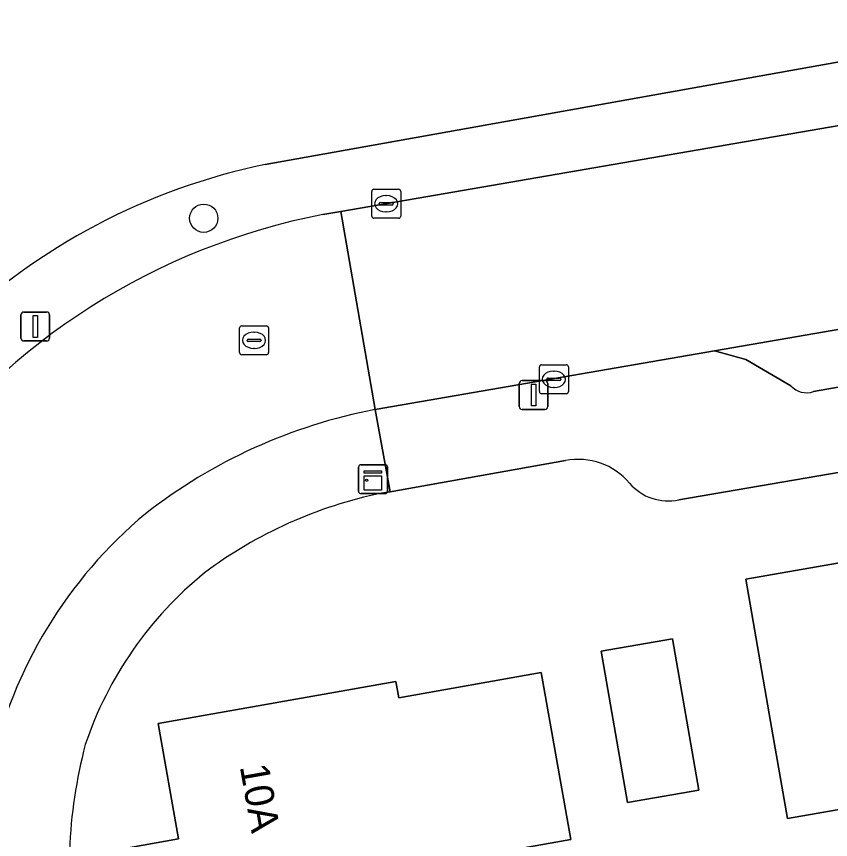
# Model space of a CAD drawing. Extents: x 162879 to 165540, y 384011 to 385181.
# Drawn here: x 163878.05 to 163906.19, y 384665.96 to 384694.39 of the extents above; entities that cross this region are included whole.
import ezdxf

# ---------------------------------------------------------------- set-up
doc = ezdxf.new("R2010")
doc.units = 0
for name, color, linetype in [('IMGEO_Boom', 7, 'Continuous'), ('IMGEO_Erf', 7, 'Continuous'), ('IMGEO_Kast', 7, 'Continuous'), ('IMGEO_Kolk', 7, 'Continuous'), ('IMGEO_Lichtmast', 7, 'Continuous'), ('IMGEO_Pand', 7, 'Continuous'), ('IMGEO_Pand_nummerreeks', 7, 'Continuous'), ('IMGEO_Parkeervlak_open', 7, 'Continuous'), ('IMGEO_Rijbaan_lokaal_gesloten', 7, 'Continuous'), ('IMGEO_Rioolput', 7, 'Continuous'), ('IMGEO_Voetpad_open', 7, 'Continuous')]:
    doc.layers.add(name, color=color, linetype=linetype)

msp = doc.modelspace()

# ---------------------------------------------------------------- linework, layer by layer
at = {"layer": 'IMGEO_Boom'}
msp.add_circle((163884.527, 384687.421), 0.489, dxfattribs=at)
at = {"layer": 'IMGEO_Erf'}
for points in [[(163886.647, 384689.276), (163915.582, 384694.452), (163914.34, 384700.546)], [(163952.418, 384686.515), (163900.946, 384677.697)], [(163897.03, 384679.046), (163890.964, 384677.975), (163890.668, 384677.923)], [(163908.662, 384667.373), (163904.701, 384666.685), (163904.12, 384670.03), (163903.264, 384674.956), (163909.6, 384676.056)], [(163881.214, 384665.548), (163883.653, 384665.98), (163882.948, 384669.961), (163891.168, 384671.416), (163891.268, 384670.851), (163896.192, 384671.723), (163897.212, 384665.96), (163892.288, 384665.089)]]:
    msp.add_lwpolyline(points, dxfattribs=at)
msp.add_lwpolyline([(163899.169, 384667.237), (163898.261, 384672.462), (163900.729, 384672.891), (163901.636, 384667.666)], close=True, dxfattribs=at)
for centre, radius, start, end in [((163891.098, 384667.703), 22.028, 101.657, 133.9963), ((163897.482, 384676.794), 2.297, 39.9217, 101.3554), ((163900.573, 384679.409), 1.752, 220.6297, 282.2784), ((163893.816, 384662.744), 15.502, 101.7176, 126.6951), ((163892.801, 384665.045), 13.062, 129.154, 161.2853), ((163897.33, 384664.846), 17.461, 165.4396, 189.6838)]:
    msp.add_arc(centre, radius, start, end, dxfattribs=at)
at = {"layer": 'IMGEO_Kast'}
for p, q in [((163889.953, 384678.906), (163890.794, 384678.906)), ((163890.794, 384678.906), (163889.953, 384678.906)), ((163889.878, 384677.981), (163889.878, 384678.822)), ((163889.878, 384678.822), (163889.878, 384677.981)), ((163890.878, 384678.831), (163890.878, 384677.99)), ((163890.878, 384677.99), (163890.878, 384678.831)), ((163890.803, 384677.906), (163889.962, 384677.906)), ((163889.962, 384677.906), (163890.803, 384677.906))]:
    msp.add_line(p, q, dxfattribs=at)
for points in [[(163890.073, 384678.696), (163890.673, 384678.696), (163890.673, 384678.611), (163890.073, 384678.611), (163890.073, 384678.696)], [(163890.073, 384678.521), (163890.673, 384678.521), (163890.673, 384678.032), (163890.073, 384678.032), (163890.073, 384678.521)]]:
    msp.add_lwpolyline(points, dxfattribs=at)
msp.add_circle((163890.157, 384678.37), 0.0377, dxfattribs=at)
for centre, start, end in [((163889.956, 384678.828), 92.4484, 184.2845), ((163889.956, 384678.828), 92.4484, 184.2845), ((163890.8, 384678.828), 2.4484, 94.2845), ((163890.8, 384678.828), 2.4484, 94.2845), ((163889.956, 384677.984), 182.4484, 274.2845), ((163889.956, 384677.984), 182.4484, 274.2845), ((163890.8, 384677.984), 272.4484, 4.2845), ((163890.8, 384677.984), 272.4484, 4.2845)]:
    msp.add_arc(centre, 0.0779, start, end, dxfattribs=at)
at = {"layer": 'IMGEO_Kolk'}
for p, q in [((163890.333, 384687.495), (163890.333, 384688.347)), ((163890.408, 384688.421), (163891.26, 384688.421)), ((163891.334, 384688.347), (163891.334, 384687.495)), ((163890.821, 384688.201), (163890.846, 384688.201)), ((163890.592, 384687.915), (163890.592, 384687.927)), ((163891.03, 384687.878), (163890.632, 384687.878)), ((163890.635, 384687.964), (163891.033, 384687.964)), ((163891.076, 384687.927), (163891.076, 384687.915)), ((163891.26, 384687.421), (163890.408, 384687.421)), ((163890.844, 384687.641), (163890.819, 384687.641)), ((163896.202, 384682.357), (163897.054, 384682.357)), ((163896.127, 384681.431), (163896.127, 384682.283)), ((163896.615, 384682.137), (163896.64, 384682.137)), ((163897.128, 384682.283), (163897.128, 384681.431)), ((163896.386, 384681.851), (163896.386, 384681.863)), ((163896.824, 384681.814), (163896.426, 384681.814)), ((163896.429, 384681.9), (163896.827, 384681.9)), ((163896.87, 384681.863), (163896.87, 384681.851)), ((163896.638, 384681.577), (163896.613, 384681.577)), ((163897.054, 384681.357), (163896.202, 384681.357))]:
    msp.add_line(p, q, dxfattribs=at)
for points in [[(163890.333, 384687.495), (163890.333, 384688.347)], [(163890.408, 384688.421), (163891.26, 384688.421)], [(163891.334, 384688.347), (163891.334, 384687.495)], [(163891.26, 384687.421), (163890.408, 384687.421)], [(163896.202, 384682.357), (163897.054, 384682.357)], [(163896.127, 384681.431), (163896.127, 384682.283)], [(163897.128, 384682.283), (163897.128, 384681.431)], [(163897.054, 384681.357), (163896.202, 384681.357)]]:
    msp.add_lwpolyline(points, dxfattribs=at)
for centre, radius, start, end in [((163890.41, 384688.345), 0.0765, 91.552, 178.448), ((163890.41, 384688.345), 0.0765, 91.552, 178.448), ((163891.258, 384688.345), 0.0765, 1.552, 88.448), ((163891.258, 384688.345), 0.0765, 1.552, 88.448), ((163890.632, 384687.924), 0.0403, 85.8775, 175.7526), ((163890.629, 384687.914), 0.0366, 178.938, 274.7102), ((163891.033, 384687.921), 0.043, 264.8664, 352.4533), ((163891.037, 384687.926), 0.0386, 1.7309, 96.639), ((163890.41, 384687.497), 0.0765, 181.552, 268.448), ((163890.41, 384687.497), 0.0765, 181.552, 268.448), ((163891.258, 384687.497), 0.0765, 271.552, 358.448), ((163891.258, 384687.497), 0.0765, 271.552, 358.448), ((163896.204, 384682.281), 0.0765, 91.552, 178.448), ((163896.204, 384682.281), 0.0765, 91.552, 178.448), ((163897.052, 384682.281), 0.0765, 1.552, 88.448), ((163897.052, 384682.281), 0.0765, 1.552, 88.448), ((163896.426, 384681.86), 0.0403, 85.8775, 175.7526), ((163896.423, 384681.85), 0.0366, 178.938, 274.7102), ((163896.827, 384681.857), 0.043, 264.8664, 352.4533), ((163896.831, 384681.862), 0.0386, 1.7309, 96.639), ((163896.204, 384681.433), 0.0765, 181.552, 268.448), ((163896.204, 384681.433), 0.0765, 181.552, 268.448), ((163897.052, 384681.433), 0.0765, 271.552, 358.448), ((163897.052, 384681.433), 0.0765, 271.552, 358.448)]:
    msp.add_arc(centre, radius, start, end, dxfattribs=at)
for centre, major_axis, ratio, start_param, end_param in [((163890.82, 384687.921), (-0.387, 0.002), 0.722429, 4.712389, 7.853982), ((163890.845, 384687.921), (-0.39, 0.002), 0.717154, 1.570796, 4.712389), ((163896.614, 384681.857), (-0.387, 0.002), 0.722429, 4.712389, 7.853982), ((163896.639, 384681.857), (-0.39, 0.002), 0.717154, 1.570796, 4.712389)]:
    msp.add_ellipse(centre, major_axis=major_axis, ratio=ratio, start_param=start_param, end_param=end_param, dxfattribs=at)
at = {"layer": 'IMGEO_Lichtmast'}
for p, q in [((163878.206, 384683.281), (163878.206, 384684.081)), ((163878.206, 384684.081), (163878.206, 384683.281)), ((163878.306, 384684.181), (163879.096, 384684.181)), ((163879.096, 384684.181), (163878.306, 384684.181)), ((163879.196, 384684.081), (163879.196, 384683.281)), ((163879.196, 384683.281), (163879.196, 384684.081)), ((163879.096, 384683.181), (163878.306, 384683.181)), ((163878.306, 384683.181), (163879.096, 384683.181)), ((163895.529, 384681.812), (163896.319, 384681.812)), ((163896.319, 384681.812), (163895.529, 384681.812)), ((163895.429, 384680.912), (163895.429, 384681.712)), ((163895.429, 384681.712), (163895.429, 384680.912)), ((163896.419, 384681.712), (163896.419, 384680.912)), ((163896.419, 384680.912), (163896.419, 384681.712)), ((163896.319, 384680.812), (163895.529, 384680.812)), ((163895.529, 384680.812), (163896.319, 384680.812))]:
    msp.add_line(p, q, dxfattribs=at)
for points in [[(163878.626, 384684.056), (163878.776, 384684.056), (163878.776, 384683.306), (163878.626, 384683.306), (163878.626, 384684.056)], [(163895.849, 384681.687), (163895.999, 384681.687), (163895.999, 384680.937), (163895.849, 384680.937), (163895.849, 384681.687)]]:
    msp.add_lwpolyline(points, dxfattribs=at)
for centre, start, end in [((163878.306, 384684.081), 90, 180), ((163878.306, 384684.081), 90, 180), ((163879.096, 384684.081), 0, 90), ((163879.096, 384684.081), 360, 90), ((163878.306, 384683.281), 180, 270), ((163878.306, 384683.281), 180, 270), ((163879.096, 384683.281), 270, 0), ((163879.096, 384683.281), 270, 0), ((163895.529, 384681.712), 90, 180), ((163895.529, 384681.712), 90, 180), ((163896.319, 384681.712), 0, 90), ((163896.319, 384681.712), 360, 90), ((163895.529, 384680.912), 180, 270), ((163895.529, 384680.912), 180, 270), ((163896.319, 384680.912), 270, 0), ((163896.319, 384680.912), 270, 0)]:
    msp.add_arc(centre, 0.1, start, end, dxfattribs=at)
at = {"layer": 'IMGEO_Pand'}
for points in [[(163911.459, 384665.352), (163909.6, 384676.056), (163903.264, 384674.956), (163904.12, 384670.03), (163904.701, 384666.685), (163908.662, 384667.373), (163909.085, 384664.939)], [(163899.169, 384667.237), (163901.636, 384667.666), (163900.729, 384672.891), (163898.261, 384672.462)], [(163891.268, 384670.851), (163891.168, 384671.416), (163882.948, 384669.961), (163883.653, 384665.98), (163881.214, 384665.548), (163881.629, 384663.203), (163892.288, 384665.089), (163897.212, 384665.96), (163896.192, 384671.723)]]:
    msp.add_lwpolyline(points, close=True, dxfattribs=at)
at = {"layer": 'IMGEO_Parkeervlak_open'}
msp.add_lwpolyline([(163905.601, 384681.434), (163951.114, 384689.398), (163951.843, 384689.731), (163952.713, 384691.04), (163953.722, 384691.743), (163902.182, 384682.838), (163903.268, 384682.546), (163904.82, 384681.632)], dxfattribs=at)
msp.add_arc((163905.358, 384682.114), 0.722, 221.857, 289.6911, dxfattribs=at)
at = {"layer": 'IMGEO_Rijbaan_lokaal_gesloten'}
for points in [[(164024.385, 384711.216), (164000, 384707.088), (163991.189, 384705.522), (163986.876, 384704.755), (163920.933, 384693.119), (163915.898, 384692.25), (163889.259, 384687.653), (163890.452, 384680.811), (163902.182, 384682.838), (163953.722, 384691.743), (163957.391, 384692.377), (163974.141, 384695.52), (163974.356, 384695.564), (163976.632, 384695.961), (163995.143, 384699.195), (163997.389, 384699.611), (164015.802, 384702.806)], [(163890.452, 384680.811), (163889.259, 384687.653), (163888.646, 384687.547)]]:
    msp.add_lwpolyline(points, dxfattribs=at)
for centre, radius, start, end in [((163893.042, 384664.801), 23.167, 100.9375, 143.8748), ((163893.909, 384662.634), 18.502, 100.7673, 128.0172), ((163892.677, 384665.017), 15.874, 129.8122, 167.6144)]:
    msp.add_arc(centre, radius, start, end, dxfattribs=at)
at = {"layer": 'IMGEO_Rioolput'}
for p, q in [((163885.764, 384682.777), (163885.764, 384683.629)), ((163885.839, 384683.703), (163886.691, 384683.703)), ((163886.252, 384683.483), (163886.277, 384683.483)), ((163886.765, 384683.629), (163886.765, 384682.777)), ((163886.023, 384683.197), (163886.023, 384683.209)), ((163886.461, 384683.16), (163886.063, 384683.16)), ((163886.066, 384683.246), (163886.464, 384683.246)), ((163886.507, 384683.209), (163886.507, 384683.197)), ((163886.275, 384682.923), (163886.25, 384682.923)), ((163886.691, 384682.703), (163885.839, 384682.703))]:
    msp.add_line(p, q, dxfattribs=at)
for points in [[(163885.764, 384682.777), (163885.764, 384683.629)], [(163885.839, 384683.703), (163886.691, 384683.703)], [(163886.765, 384683.629), (163886.765, 384682.777)], [(163886.691, 384682.703), (163885.839, 384682.703)]]:
    msp.add_lwpolyline(points, dxfattribs=at)
for centre, radius, start, end in [((163885.841, 384683.627), 0.0765, 91.552, 178.448), ((163885.841, 384683.627), 0.0765, 91.552, 178.448), ((163886.689, 384683.627), 0.0765, 1.552, 88.448), ((163886.689, 384683.627), 0.0765, 1.552, 88.448), ((163886.063, 384683.206), 0.0403, 85.8775, 175.7526), ((163886.06, 384683.196), 0.0366, 178.938, 274.7102), ((163886.464, 384683.203), 0.043, 264.8664, 352.4533), ((163886.468, 384683.208), 0.0386, 1.7309, 96.639), ((163885.841, 384682.779), 0.0765, 181.552, 268.448), ((163885.841, 384682.779), 0.0765, 181.552, 268.448), ((163886.689, 384682.779), 0.0765, 271.552, 358.448), ((163886.689, 384682.779), 0.0765, 271.552, 358.448)]:
    msp.add_arc(centre, radius, start, end, dxfattribs=at)
for centre, major_axis, ratio, start_param, end_param in [((163886.251, 384683.203), (-0.387, 0.002), 0.722429, 4.712389, 7.853982), ((163886.276, 384683.203), (-0.39, 0.002), 0.717154, 1.570796, 4.712389)]:
    msp.add_ellipse(centre, major_axis=major_axis, ratio=ratio, start_param=start_param, end_param=end_param, dxfattribs=at)
at = {"layer": 'IMGEO_Voetpad_open'}
for points in [[(164024.385, 384711.216), (164048.762, 384715.624), (164048.199, 384718.811), (164048.126, 384718.798), (164048.177, 384718.648), (164024.638, 384714.407), (164024.805, 384713.649), (164000, 384709.209), (163991.5, 384707.688), (163986.591, 384706.78), (163920.553, 384695.282), (163915.582, 384694.452), (163886.647, 384689.276)], [(163888.646, 384687.547), (163889.259, 384687.653), (163915.898, 384692.25), (163915.808, 384692.729), (163920.843, 384693.601), (163920.933, 384693.119), (163986.876, 384704.755), (163986.786, 384705.225), (163991.099, 384705.993), (163991.189, 384705.522), (164000, 384707.088), (164024.385, 384711.216)], [(163957.391, 384692.377), (163953.722, 384691.743), (163952.713, 384691.04), (163951.843, 384689.731), (163951.114, 384689.398), (163905.601, 384681.434)], [(163900.946, 384677.697), (163952.418, 384686.515)], [(163904.82, 384681.632), (163903.268, 384682.546), (163902.182, 384682.838), (163890.452, 384680.811), (163890.964, 384677.975), (163897.03, 384679.046)], [(163890.668, 384677.923), (163890.964, 384677.975), (163890.452, 384680.811)]]:
    msp.add_lwpolyline(points, dxfattribs=at)
for centre, radius, start, end in [((163891.098, 384667.703), 22.028, 101.657, 133.9963), ((163893.042, 384664.801), 23.167, 100.9375, 143.8748), ((163905.358, 384682.114), 0.722, 221.857, 289.6911), ((163893.909, 384662.634), 18.502, 100.7673, 128.0172), ((163897.482, 384676.794), 2.297, 39.9217, 101.3554), ((163900.573, 384679.409), 1.752, 220.6297, 282.2784), ((163893.816, 384662.744), 15.502, 101.7176, 126.6951), ((163892.677, 384665.017), 15.874, 129.8122, 167.6144), ((163892.801, 384665.045), 13.062, 129.154, 161.2853), ((163897.33, 384664.846), 17.461, 165.4396, 189.6838)]:
    msp.add_arc(centre, radius, start, end, dxfattribs=at)

# ---------------------------------------------------------------- texts
at = {"layer": 'IMGEO_Pand_nummerreeks'}
msp.add_text('10A', height=1, rotation=280.0437, dxfattribs=at).set_placement((163885.769, 384668.484))

doc.saveas('drawing.dxf')
